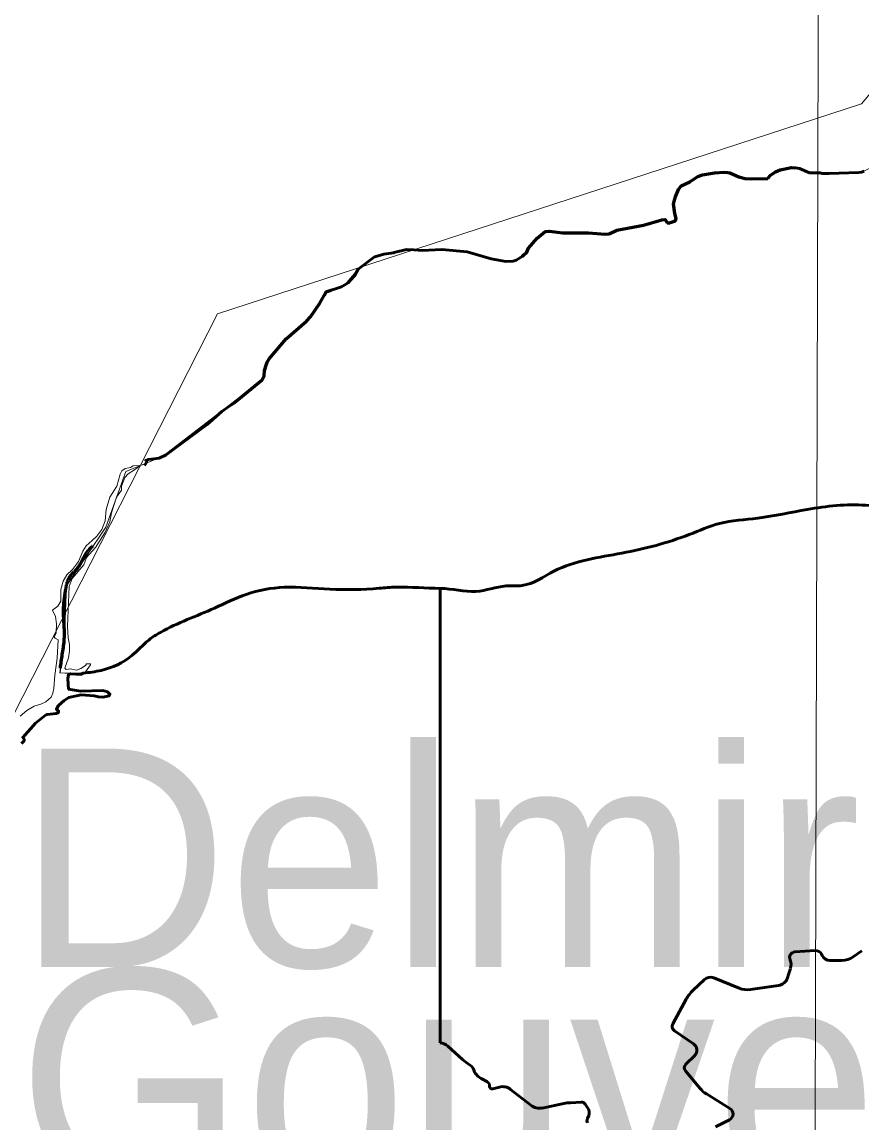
# Model space of a CAD drawing. Extents: x 553962 to 842807, y 8883888 to 9032388.
# Drawn here: x 800073 to 801997, y 9017860 to 9020381 of the extents above; entities that cross this region are included whole.
import ezdxf

# ---------------------------------------------------------------- set-up
doc = ezdxf.new("R2010")
doc.units = 0
doc.header["$LTSCALE"] = 200
doc.linetypes.add('LONG_DASH_SHORT_DASH', pattern=[9.9, 6, -1.2, 1.5, -1.2])
for name, color, linetype, lineweight in [('1', 7, 'Continuous', 13), ('24', 7, 'Continuous', 25), ('25', 7, 'Continuous', 13), ('27', 7, 'Continuous', 13), ('28', 7, 'Continuous', 53), ('29', 7, 'Continuous', 53), ('35', 7, 'Continuous', 13), ('7', 7, 'LONG_DASH_SHORT_DASH', 60), ('8', 7, 'Continuous', 13)]:
    doc.layers.add(name, color=color, linetype=linetype, lineweight=lineweight)
doc.layers.add('41', color=7, linetype='Continuous')

msp = doc.modelspace()

# ---------------------------------------------------------------- linework, layer by layer
at = {"layer": '1'}
msp.add_lwpolyline([(801908.2, 9024443.3), (801885.1, 9016225.5), (801863.4, 9008883.6)], dxfattribs=at)
at = {"layer": '24', "lineweight": 53}
for points in [[(801780.9, 9020022.9), (801786.4, 9020029.6), (801798.4, 9020038.2), (801809.6, 9020042.8), (801835.1, 9020048.3), (801844.3, 9020047.2)], [(801844.3, 9020047.2), (801853.5, 9020046.2), (801876.5, 9020036.4)], [(801550.7, 9019921.6), (801556, 9019921.6), (801570, 9019926.2), (801571.3, 9019931.7), (801568.1, 9019942.8), (801565.1, 9019964.8), (801569.6, 9019981.4), (801576.8, 9019998), (801582.8, 9020006.1), (801602.6, 9020015.8), (801620.5, 9020027.5), (801631.1, 9020031.6), (801658.8, 9020036.4), (801680.9, 9020037.9), (801689.8, 9020036.7)], [(801689.8, 9020036.7), (801694.4, 9020036), (801714.5, 9020027.1), (801728.9, 9020023.1), (801743.3, 9020022), (801780.9, 9020022.9)], [(801876.5, 9020036.4), (801900.6, 9020036.2), (801905.2, 9020034.9), (801911.9, 9020034.3), (801921.4, 9020034.2), (801989.9, 9020036.8)], [(801989.9, 9020036.8), (801995.5, 9020037.3), (802002, 9020039.7)], [(801358.9, 9019898.7), (801370.1, 9019898.6), (801408.2, 9019895.4), (801417.5, 9019896.7), (801435.3, 9019905), (801496, 9019916.6), (801538.1, 9019928.5), (801545.6, 9019929.4), (801550.7, 9019921.6)], [(801222.5, 9019848.2), (801228.8, 9019854.3), (801233.3, 9019863.3), (801252.6, 9019886.5), (801270.9, 9019901.6), (801280.2, 9019902.6), (801310.8, 9019899), (801333.6, 9019898.8), (801358.9, 9019898.7)], [(800826.3, 9019791.3), (800834.5, 9019800.4), (800843.1, 9019815.7), (800880.5, 9019843.5)], [(800880.5, 9019843.5), (800880.8, 9019843.7), (800901.3, 9019849.5), (800923.6, 9019853.1), (800925.1, 9019853.5)], [(800925.1, 9019853.5), (800953.3, 9019860.5), (800970.1, 9019859.7)], [(800970.1, 9019859.7), (800989.2, 9019858.6), (801034.7, 9019860.6), (801092.8, 9019855.2), (801147.3, 9019839.3), (801181.2, 9019832.9), (801198.2, 9019833.6), (801205, 9019835.9), (801218.7, 9019844.4), (801222.5, 9019848.2)], [(800764.9, 9019755.2), (800769.8, 9019763.9), (800804.8, 9019775.1), (800820.1, 9019784.5), (800826.3, 9019791.3)], [(800632.8, 9019597.8), (800634.2, 9019602.2), (800639, 9019609.9), (800678, 9019656), (800724.5, 9019696.1), (800733.7, 9019706.1), (800755.3, 9019738), (800764.9, 9019755.2)], [(800623.1, 9019562), (800627.9, 9019571.4), (800628.3, 9019583.7), (800632.8, 9019597.8)], [(800353.2, 9019366), (800358.5, 9019374.1), (800356.5, 9019377.7), (800362.6, 9019380), (800386.8, 9019383), (800403, 9019390.5), (800496.8, 9019460.1), (800530.8, 9019489.2), (800559.6, 9019510.1), (800623.1, 9019562)]]:
    msp.add_lwpolyline(points, dxfattribs=at)
at = {"layer": '25'}
for points in [[(800343.5, 9019366.2), (800343.5, 9019366.2), (800331, 9019355.7), (800316.2, 9019346.7), (800308.6, 9019338.2), (800301, 9019318.9), (800300.5, 9019309.7), (800289.7, 9019293.2), (800277.8, 9019257.5), (800274, 9019237.1), (800262.8, 9019211.7), (800262.8, 9019211.7), (800241.3, 9019177.8), (800220.5, 9019155.1), (800214.3, 9019138.5), (800187.5, 9019107.1), (800181.3, 9019088.7), (800177.1, 9018997.1), (800178.8, 9018971.6), (800181.8, 9018956.3), (800181.8, 9018941.1), (800179.7, 9018925.7), (800171.2, 9018901.5), (800174, 9018898.7), (800182.9, 9018900.6), (800198.1, 9018897.2), (800207.9, 9018900.8), (800218.5, 9018907.6), (800221, 9018911.5), (800230.1, 9018911.6), (800230.1, 9018910.8)], [(800343.5, 9019366.2), (800343.5, 9019366.2), (800331, 9019355.7), (800316.2, 9019346.7), (800308.6, 9019338.2), (800301, 9019318.9), (800300.5, 9019309.7), (800289.7, 9019293.2), (800277.8, 9019257.5), (800274, 9019237.1), (800262.8, 9019211.7), (800262.8, 9019211.7), (800241.3, 9019177.8), (800220.5, 9019155.1), (800214.3, 9019138.5), (800187.5, 9019107.1), (800181.3, 9019088.7), (800177.1, 9018997.1), (800178.8, 9018971.6), (800181.8, 9018956.3), (800181.8, 9018941.1), (800179.7, 9018925.7), (800171.2, 9018901.5), (800174, 9018898.7), (800182.9, 9018900.6), (800198.1, 9018897.2), (800207.9, 9018900.8), (800218.5, 9018907.6), (800221, 9018911.5), (800230.1, 9018911.6), (800230.1, 9018910.8)], [(800233.6, 9019194.4), (800244.5, 9019204.2), (800255.7, 9019219.2), (800263.1, 9019239.6), (800266.1, 9019265.2), (800274, 9019293.1), (800289.9, 9019318.3), (800298, 9019345.8), (800301.8, 9019353.7), (800309.4, 9019359.2), (800321.8, 9019361.6), (800327.5, 9019365), (800343.5, 9019366.2)], [(800233.6, 9019194.4), (800244.5, 9019204.2), (800255.7, 9019219.2), (800263.1, 9019239.6), (800266.1, 9019265.2), (800274, 9019293.1), (800289.9, 9019318.3), (800298, 9019345.8), (800301.8, 9019353.7), (800309.4, 9019359.2), (800321.8, 9019361.6), (800327.5, 9019365), (800343.5, 9019366.2)], [(800142.7, 9019034.4), (800155, 9019043.8), (800161.6, 9019055.4), (800161.8, 9019082), (800166.9, 9019100.7), (800175.8, 9019115.6), (800188.6, 9019127.7), (800202.4, 9019146.2), (800212.4, 9019169.5), (800220, 9019182.3), (800233.6, 9019194.4)], [(800142.7, 9019034.4), (800155, 9019043.8), (800161.6, 9019055.4), (800161.8, 9019082), (800166.9, 9019100.7), (800175.8, 9019115.6), (800188.6, 9019127.7), (800202.4, 9019146.2), (800212.4, 9019169.5), (800220, 9019182.3), (800233.6, 9019194.4)], [(800149, 9018970.9), (800146.3, 9018972.6), (800151, 9018983.1), (800152.3, 9019003.4), (800149.7, 9019020.3), (800142.7, 9019034.4)], [(800149, 9018970.9), (800146.3, 9018972.6), (800151, 9018983.1), (800152.3, 9019003.4), (800149.7, 9019020.3), (800142.7, 9019034.4)], [(800069, 9018791.8), (800084.3, 9018804.8), (800100.8, 9018814.6), (800116.2, 9018819.3), (800127.2, 9018824.6), (800139.5, 9018835.8), (800143.6, 9018844.8), (800146.1, 9018855.6), (800147.8, 9018886.2), (800153.6, 9018924.6), (800155.8, 9018966.5), (800149, 9018970.9)], [(800069, 9018791.8), (800084.3, 9018804.8), (800100.8, 9018814.6), (800116.2, 9018819.3), (800127.2, 9018824.6), (800139.5, 9018835.8), (800143.6, 9018844.8), (800146.1, 9018855.6), (800147.8, 9018886.2), (800153.6, 9018924.6), (800155.8, 9018966.5), (800149, 9018970.9)], [(800230.1, 9018910.8), (800230.2, 9018909.3), (800218.6, 9018893.8), (800207.3, 9018887), (800184.5, 9018889.1), (800179.5, 9018887.2), (800178.2, 9018877.2), (800179.6, 9018853.9), (800207, 9018849.2), (800258, 9018850.5), (800268.9, 9018847.5), (800273.6, 9018843)], [(800230.1, 9018910.8), (800230.2, 9018909.3), (800218.6, 9018893.8), (800207.3, 9018887), (800184.5, 9018889.1), (800179.5, 9018887.2), (800178.2, 9018877.2), (800179.6, 9018853.9), (800207, 9018849.2), (800258, 9018850.5), (800268.9, 9018847.5), (800273.6, 9018843)], [(800273.6, 9018843), (800274.2, 9018842.4), (800272.5, 9018838.4), (800258, 9018835.4), (800247.8, 9018836), (800238.1, 9018838.8), (800208.8, 9018840.5), (800180, 9018834.5), (800169.7, 9018828), (800156.9, 9018816.4), (800151.6, 9018807.8), (800156.7, 9018803.5), (800156.5, 9018800.3), (800151, 9018798), (800130.6, 9018795.9), (800126.5, 9018794.2), (800103.8, 9018775.9), (800074.5, 9018743.2), (800078.3, 9018739.1), (800077.7, 9018735.3), (800071.6, 9018729.4)], [(800273.6, 9018843), (800274.2, 9018842.4), (800272.5, 9018838.4), (800258, 9018835.4), (800247.8, 9018836), (800238.1, 9018838.8), (800208.8, 9018840.5), (800180, 9018834.5), (800169.7, 9018828), (800156.9, 9018816.4), (800151.6, 9018807.8), (800156.7, 9018803.5), (800156.5, 9018800.3), (800151, 9018798), (800130.6, 9018795.9), (800126.5, 9018794.2), (800103.8, 9018775.9), (800074.5, 9018743.2), (800078.3, 9018739.1), (800077.7, 9018735.3), (800071.6, 9018729.4)]]:
    msp.add_lwpolyline(points, dxfattribs=at)
at = {"layer": '27'}
msp.add_line((800170.3, 9018974.9), (800159.7, 9018890.9), dxfattribs=at)
msp.add_lwpolyline([(802040.1, 9020058.5), (801995.5, 9020037.3), (801876.5, 9020036.4), (801844.3, 9020047.2), (801809.6, 9020042.8), (801792.4, 9020033.8), (801780.9, 9020022.9), (801721.7, 9020025.1), (801685.3, 9020037.3), (801658.8, 9020036.4), (801625.8, 9020029.5), (801602.6, 9020015.8), (801579.8, 9020002), (801565.1, 9019964.8), (801568.1, 9019942.8), (801570, 9019926.2), (801556, 9019921.6), (801541.8, 9019928.9), (801496, 9019916.6), (801435.3, 9019905), (801412.8, 9019896), (801370.1, 9019898.6), (801322.2, 9019898.9), (801270.9, 9019901.6), (801252.6, 9019886.5), (801233.3, 9019863.3), (801228.8, 9019854.3), (801219.1, 9019844.9), (801201.6, 9019834.8), (801181.2, 9019832.9), (801147.3, 9019839.3), (801120.1, 9019847.3), (801092.8, 9019855.2), (801063.8, 9019857.9), (800953.3, 9019860.5), (800925.1, 9019853.5), (800880.8, 9019843.7), (800843.1, 9019815.7), (800812.4, 9019779.8), (800769.8, 9019763.9), (800724.5, 9019696.1), (800678, 9019656), (800634.2, 9019602.2), (800623.1, 9019562), (800394.9, 9019386.8), (800310.4, 9019352.5), (800264.9, 9019224.4), (800174.7, 9019090.6), (800170.3, 9018974.9)], dxfattribs=at)
for points in [[(801030.8, 9019084.3), (801031.2, 9019084.3), (801112.7, 9019077.6), (801181.5, 9019090.1), (801218.5, 9019091.2), (801291.3, 9019123.9), (801446.9, 9019165.3), (801601.2, 9019207.9), (801670.1, 9019233), (801758.1, 9019245.4), (801871.5, 9019265.2), (802005.3, 9019274.9), (802132.6, 9019262.9), (802221.8, 9019272.7), (802303.5, 9019266.9)], [(800159.7, 9018890.9), (800254.6, 9018896.8), (800324.8, 9018930.8), (800363.2, 9018966.2), (800390.1, 9018983.9), (800513.9, 9019039.4), (800586.7, 9019070.9), (800673.4, 9019087.1), (800777.8, 9019082.8), (800891.2, 9019084.9), (800929.4, 9019087.3), (800930.6, 9019087.3), (801030.8, 9019084.3)]]:
    msp.add_spline(points, degree=3, dxfattribs=at)
at = {"layer": '28'}
for p, q in [((801030.8, 9018043.7), (801030.8, 9019084.3)), ((800212.9, 9018890.4), (800207.3, 9018887)), ((801889.6, 9018255.2), (801843.1, 9018252.2)), ((801996.7, 9018254.9), (801976.2, 9018240.7)), ((801831.9, 9018234.3), (801832.4, 9018233)), ((801905.6, 9018243.7), (801903.9, 9018247)), ((801950.7, 9018232.8), (801923.4, 9018232.8)), ((801635.9, 9018188.7), (801609.3, 9018163.5)), ((801715.6, 9018169.2), (801657.2, 9018192.7)), ((801805.8, 9018175.5), (801741.5, 9018166.1)), ((801594.1, 9018143.7), (801563.3, 9018087.2)), ((801567.1, 9018071.6), (801611.2, 9018041.4)), ((801613.6, 9018015.3), (801593.1, 9017994.9)), ((801592.3, 9017980.1), (801625.6, 9017939.8)), ((801115.5, 9017969.2), (801113.6, 9017971.1)), ((801138.7, 9017954.5), (801124.6, 9017962.3)), ((801143.9, 9017944.1), (801143.8, 9017946)), ((801166.3, 9017942.6), (801151.5, 9017938.5)), ((801238.2, 9017900.9), (801192, 9017937.4)), ((801640.5, 9017926.9), (801694.3, 9017893.9)), ((801314.1, 9017904.9), (801264.5, 9017894.7)), ((801353.8, 9017908.1), (801329.5, 9017906.9)), ((801369, 9017894.4), (801362.5, 9017903.8)), ((801368, 9017870.4), (801370.8, 9017877.2)), ((801693.2, 9017867.7), (801661.1, 9017851.5))]:
    msp.add_line(p, q, dxfattribs=at)
for points in [[(800207.3, 9018887), (800184.5, 9018889.1), (800179.5, 9018887.2), (800178.2, 9018877.2), (800179.6, 9018853.9), (800207, 9018849.2), (800258, 9018850.5), (800268.9, 9018847.5), (800273.6, 9018843)], [(800273.6, 9018843), (800274.2, 9018842.4), (800272.5, 9018838.4), (800258, 9018835.4), (800247.8, 9018836), (800238.1, 9018838.8), (800208.8, 9018840.5), (800180, 9018834.5), (800169.7, 9018828), (800156.9, 9018816.4), (800151.6, 9018807.8), (800156.7, 9018803.5), (800156.5, 9018800.3), (800151, 9018798), (800130.6, 9018795.9), (800126.5, 9018794.2), (800103.8, 9018775.9), (800074.5, 9018743.2), (800078.3, 9018739.1), (800077.7, 9018735.3), (800071.6, 9018729.4)], [(801833.1, 9018214.5), (801828.5, 9018200.4), (801826, 9018192.6)], [(801099.8, 9017992.2), (801089.5, 9017999.7), (801081.8, 9018006), (801048.2, 9018036.2)], [(801108.6, 9017979.1), (801108.3, 9017979.8), (801107.6, 9017981.9)]]:
    msp.add_lwpolyline(points, dxfattribs=at)
msp.add_lwpolyline([(801108.6, 9017979.1), (801107.6, 9017981.9), (801108.3, 9017979.8)], close=True, dxfattribs=at)
for centre, radius, start, end in [((801890.6, 9018240.2), 15, 26.9622, 93.6963), ((801844, 9018239.2), 13, 93.6963, 202.0924), ((801807.4, 9018222.9), 27, 341.9762, 22.0924), ((801923.4, 9018252.8), 20, 206.9622, 270), ((801950.7, 9018277.8), 45, 270, 304.5544), ((801649.7, 9018174.2), 20, 68.1152, 133.4342), ((801802.2, 9018200.3), 25, 278.3198, 341.9762), ((801664.3, 9018105.4), 80, 133.4342, 151.4208), ((801734.3, 9018215.6), 50, 248.1152, 278.3198), ((801573.9, 9018081.5), 12, 151.4208, 235.6167), ((801028.2, 9018013.9), 30, 48.0413, 84.9827), ((801601.6, 9018027.4), 17, 314.8639, 55.6167), ((801086.9, 9017974.5), 22, 19.7572, 53.9485), ((801129.3, 9017986.6), 22, 199.7572, 224.698), ((801600.8, 9017987.1), 11, 134.8639, 219.5517), ((801143.9, 9017997.3), 40, 224.698, 241.062), ((801133.8, 9017945.8), 10, 1.3526, 61.062), ((801149.9, 9017944.3), 6, 181.3526, 285.438), ((801174.1, 9017914.6), 29, 51.7184, 105.438), ((801671.8, 9017978), 60, 219.5517, 238.4863), ((801258, 9017926.1), 32, 231.7184, 281.6452), ((801334.3, 9017807), 100, 92.7632, 101.6452), ((801354.3, 9017898.1), 10, 34.7826, 92.7632), ((801354.2, 9017884.2), 18, 337.1117, 34.7826), ((801686.4, 9017881.1), 15, 296.6895, 58.4863), ((801379.9, 9017865.4), 13, 157.1117, 202.3647)]:
    msp.add_arc(centre, radius, start, end, dxfattribs=at)
msp.add_spline([(801030.8, 9019084.3), (800930.6, 9019087.3), (800929.4, 9019087.3), (800891.2, 9019084.9), (800777.8, 9019082.8), (800673.4, 9019087.1), (800586.7, 9019070.9), (800513.9, 9019039.4), (800390.1, 9018983.9), (800363.2, 9018966.2), (800324.8, 9018930.8), (800254.6, 9018896.8), (800212.9, 9018890.4)], degree=3, dxfattribs=at)
at = {"layer": '29'}
for p, q in [((801030.8, 9019084.3), (801030.8, 9018043.7)), ((801843.1, 9018252.2), (801889.6, 9018255.2)), ((801976.2, 9018240.7), (801996.7, 9018254.9)), ((801832.4, 9018233), (801831.9, 9018234.3)), ((801903.9, 9018247), (801905.6, 9018243.7)), ((801923.4, 9018232.8), (801950.7, 9018232.8)), ((801609.3, 9018163.5), (801635.9, 9018188.7)), ((801657.2, 9018192.7), (801715.6, 9018169.2)), ((801741.5, 9018166.1), (801805.8, 9018175.5)), ((801563.3, 9018087.2), (801594.1, 9018143.7)), ((801611.2, 9018041.4), (801567.1, 9018071.6)), ((801048.2, 9018036.2), (801081.8, 9018006)), ((801593.1, 9017994.9), (801613.6, 9018015.3)), ((801089.5, 9017999.7), (801099.8, 9017992.2)), ((801108.3, 9017979.8), (801107.6, 9017981.9)), ((801108.3, 9017979.8), (801108.6, 9017979.1)), ((801625.6, 9017939.8), (801592.3, 9017980.1)), ((801113.6, 9017971.1), (801115.5, 9017969.2)), ((801124.6, 9017962.3), (801138.7, 9017954.5)), ((801143.8, 9017946), (801143.9, 9017944.1)), ((801151.5, 9017938.5), (801166.3, 9017942.6)), ((801192, 9017937.4), (801238.2, 9017900.9)), ((801694.3, 9017893.9), (801640.5, 9017926.9)), ((801264.5, 9017894.7), (801314.1, 9017904.9)), ((801329.5, 9017906.9), (801353.8, 9017908.1)), ((801362.5, 9017903.8), (801369, 9017894.4)), ((801370.8, 9017877.2), (801368, 9017870.4)), ((801661.1, 9017851.5), (801693.2, 9017867.7))]:
    msp.add_line(p, q, dxfattribs=at)
msp.add_lwpolyline([(801826, 9018192.6), (801828.5, 9018200.4), (801833.1, 9018214.5)], dxfattribs=at)
for centre, radius, start, end in [((801890.6, 9018240.2), 15, 26.9622, 93.6963), ((801844, 9018239.2), 13, 93.6963, 202.0924), ((801807.4, 9018222.9), 27, 341.9762, 22.0924), ((801923.4, 9018252.8), 20, 206.9622, 270), ((801950.7, 9018277.8), 45, 270, 304.5544), ((801649.7, 9018174.2), 20, 68.1152, 133.4342), ((801802.2, 9018200.3), 25, 278.3198, 341.9762), ((801664.3, 9018105.4), 80, 133.4342, 151.4208), ((801734.3, 9018215.6), 50, 248.1152, 278.3198), ((801573.9, 9018081.5), 12, 151.4208, 235.6167), ((801028.2, 9018013.9), 30, 48.0413, 84.9827), ((801601.6, 9018027.4), 17, 314.8639, 55.6167), ((801086.9, 9017974.5), 22, 19.7572, 53.9485), ((801129.3, 9017986.6), 22, 199.7572, 224.698), ((801600.8, 9017987.1), 11, 134.8639, 219.5517), ((801143.9, 9017997.3), 40, 224.698, 241.062), ((801133.8, 9017945.8), 10, 1.3526, 61.062), ((801149.9, 9017944.3), 6, 181.3526, 285.438), ((801174.1, 9017914.6), 29, 51.7184, 105.438), ((801671.8, 9017978), 60, 219.5517, 238.4863), ((801258, 9017926.1), 32, 231.7184, 281.6452), ((801334.3, 9017807), 100, 92.7632, 101.6452), ((801354.3, 9017898.1), 10, 34.7826, 92.7632), ((801354.2, 9017884.2), 18, 337.1117, 34.7826), ((801686.4, 9017881.1), 15, 296.6895, 58.4863), ((801379.9, 9017865.4), 13, 157.1117, 202.3647)]:
    msp.add_arc(centre, radius, start, end, dxfattribs=at)
msp.add_spline([(802303.5, 9019266.9), (802221.8, 9019272.7), (802132.6, 9019262.9), (802005.3, 9019274.9), (801871.5, 9019265.2), (801758.1, 9019245.4), (801670.1, 9019233), (801601.2, 9019207.9), (801446.9, 9019165.3), (801291.3, 9019123.9), (801218.5, 9019091.2), (801181.5, 9019090.1), (801112.7, 9019077.6), (801031.2, 9019084.3), (801030.8, 9019084.3)], degree=3, dxfattribs=at)
at = {"layer": '35'}
msp.add_line((800170.3, 9018974.9), (800160.7, 9018890.9), dxfattribs=at)
msp.add_lwpolyline([(802040.1, 9020058.5), (801995.5, 9020037.3), (801876.5, 9020036.4), (801844.3, 9020047.2), (801809.6, 9020042.8), (801792.4, 9020033.8), (801780.9, 9020022.9), (801721.7, 9020025.1), (801685.3, 9020037.3), (801658.8, 9020036.4), (801625.8, 9020029.5), (801602.6, 9020015.8), (801579.8, 9020002), (801565.1, 9019964.8), (801568.1, 9019942.8), (801570, 9019926.2), (801556, 9019921.6), (801541.8, 9019928.9), (801496, 9019916.6), (801435.3, 9019905), (801412.8, 9019896), (801370.1, 9019898.6), (801322.2, 9019898.9), (801270.9, 9019901.6), (801252.6, 9019886.5), (801233.3, 9019863.3), (801228.8, 9019854.3), (801219.1, 9019844.9), (801201.6, 9019834.8), (801181.2, 9019832.9), (801147.3, 9019839.3), (801120.1, 9019847.3), (801092.8, 9019855.2), (801063.8, 9019857.9), (800953.3, 9019860.5), (800925.1, 9019853.5), (800880.8, 9019843.7), (800843.1, 9019815.7), (800812.4, 9019779.8), (800769.8, 9019763.9), (800724.5, 9019696.1), (800678, 9019656), (800634.2, 9019602.2), (800623.1, 9019562), (800394.9, 9019386.8), (800310.4, 9019352.5), (800264.9, 9019224.4), (800174.7, 9019090.6), (800170.3, 9018974.9)], dxfattribs=at)
for points in [[(801030.8, 9019084.3), (801031.2, 9019084.3), (801112.7, 9019077.6), (801181.5, 9019090.1), (801218.5, 9019091.2), (801291.3, 9019123.9), (801446.9, 9019165.3), (801601.2, 9019207.9), (801670.1, 9019233), (801758.1, 9019245.4), (801871.5, 9019265.2), (802005.3, 9019274.9), (802132.6, 9019262.9), (802221.8, 9019272.7), (802303.5, 9019266.9)], [(800161.4, 9018891), (800254.6, 9018896.8), (800324.8, 9018930.8), (800363.2, 9018966.2), (800390.1, 9018983.9), (800513.9, 9019039.4), (800586.7, 9019070.9), (800673.4, 9019087.1), (800777.8, 9019082.8), (800891.2, 9019084.9), (800929.4, 9019087.3), (800930.6, 9019087.3), (801030.8, 9019084.3)]]:
    msp.add_spline(points, degree=3, dxfattribs=at)
at = {"layer": '7', "lineweight": 35}
msp.add_line((801977.2, 9020039.5), (801977.4, 9020039.4), dxfattribs=at)
at = {"layer": '7'}
msp.add_line((801219.1, 9019844.9), (801222.5, 9019848.2), dxfattribs=at)
for points in [[(801780.9, 9020022.9), (801786.4, 9020029.6), (801798.4, 9020038.2), (801809.6, 9020042.8), (801835.1, 9020048.3), (801843.3, 9020047.4)], [(801550.7, 9019921.6), (801556, 9019921.6), (801570, 9019926.2), (801571.3, 9019931.7), (801568.1, 9019942.8), (801565.1, 9019964.8), (801569.6, 9019981.4), (801576.8, 9019998), (801582.8, 9020006.1), (801602.6, 9020015.8), (801620.5, 9020027.5), (801631.1, 9020031.6), (801658.8, 9020036.4), (801680.9, 9020037.9), (801689.8, 9020036.7)], [(801689.8, 9020036.7), (801694.4, 9020036), (801714.5, 9020027.1), (801728.9, 9020023.1), (801743.3, 9020022), (801780.9, 9020022.9)], [(801358.9, 9019898.7), (801370.1, 9019898.6), (801408.2, 9019895.4), (801417.5, 9019896.7), (801435.3, 9019905), (801496, 9019916.6), (801538.1, 9019928.5), (801545.6, 9019929.4), (801550.7, 9019921.6)], [(801222.5, 9019848.2), (801228.8, 9019854.3), (801233.3, 9019863.3), (801252.6, 9019886.5), (801270.9, 9019901.6), (801280.2, 9019902.6), (801310.8, 9019899), (801333.6, 9019898.8), (801358.9, 9019898.7)], [(800764.9, 9019755.2), (800769.8, 9019763.9), (800780.9, 9019767.5)], [(800632.8, 9019597.8), (800634.2, 9019602.2), (800639, 9019609.9), (800678, 9019656), (800724.5, 9019696.1), (800733.7, 9019706.1), (800755.3, 9019738), (800764.9, 9019755.2)], [(800623.1, 9019562), (800627.9, 9019571.4), (800628.3, 9019583.7), (800632.8, 9019597.8)], [(800551.9, 9019504.5), (800559.6, 9019510.1), (800623.1, 9019562)]]:
    msp.add_lwpolyline(points, dxfattribs=at)
msp.add_spline([(800161.2, 9018901.5), (800161.5, 9018905.4), (800169.9, 9018968.8), (800168.2, 9019038.8), (800173.3, 9019082.7), (800180, 9019107.2), (800200.3, 9019130.8), (800220.5, 9019165.4), (800235.1, 9019182.3)], degree=3, dxfattribs=at)
at = {"layer": '8'}
msp.add_lwpolyline([(807863, 9013365.6), (806375.7, 9013549.4), (805081, 9014678.6), (804206.1, 9014556), (803029.2, 9015533.3), (802153.2, 9015648.2), (800772.1, 9016890), (800150.9, 9016837.5), (799626, 9017152.6), (799136.1, 9016706.2), (798996.1, 9016863.7), (798789.9, 9016829.7), (799043.9, 9017229.2), (799176.2, 9018243.5), (799984.5, 9018661.7), (800520.4, 9019713.2), (801995.9, 9020193.7), (803643.6, 9022143.4), (803727.1, 9023006.9), (804130.8, 9023299.4), (804604.1, 9023550.1), (805264.2, 9022690.6), (805660, 9021660.8), (806914.8, 9022268.8)], dxfattribs=at)

# ---------------------------------------------------------------- texts
at = {"layer": '41'}
for s, p in [('Delmiro', (800062.7, 9018217.7)), ('Gouveia', (800062.7, 9017712.7))]:
    msp.add_text(s, height=500, dxfattribs=at).set_placement(p)

doc.saveas('drawing.dxf')
